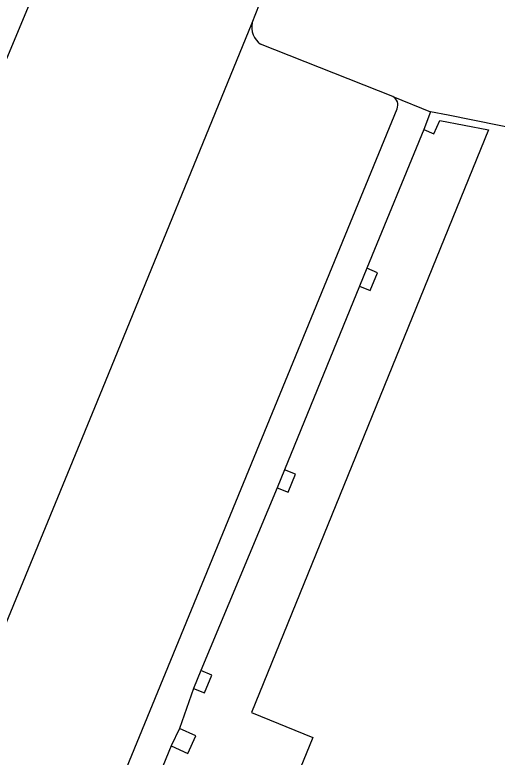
# Model space of a CAD drawing. Extents: x 160026 to 161302, y 384757 to 385701.
# Drawn here: x 160485.82 to 160499.79, y 384962.04 to 384983.52 of the extents above; entities that cross this region are included whole.
import ezdxf

# ---------------------------------------------------------------- set-up
doc = ezdxf.new("R2010")
doc.units = 0
for name, color, linetype in [('IMGEO_Groenvoorziening', 7, 'Continuous'), ('IMGEO_Pand', 7, 'Continuous'), ('IMGEO_Parkeervlak_halfverhard', 7, 'Continuous'), ('IMGEO_Rijbaan_lokaal_open', 7, 'Continuous')]:
    doc.layers.add(name, color=color, linetype=linetype)

msp = doc.modelspace()

# ---------------------------------------------------------------- linework, layer by layer
at = {"layer": 'IMGEO_Groenvoorziening'}
msp.add_lwpolyline([(160496.766, 384981.152), (160497.859, 384980.71)], dxfattribs=at)
at = {"layer": 'IMGEO_Pand'}
for points in [[(160497.859, 384980.71), (160497.665, 384980.204)], [(160515.238, 384977.2), (160498.368, 384980.613), (160497.859, 384980.71)], [(160497.665, 384980.204), (160497.958, 384980.073), (160498.134, 384980.465), (160499.54, 384980.191), (160492.68, 384963.335), (160494.455, 384962.613), (160481.188, 384930.237), (160447.942, 384943.367), (160443.919, 384944.926), (160443.958, 384945.061), (160443.531, 384945.237), (160443.479, 384945.268)], [(160496.015, 384976.186), (160495.801, 384975.668)], [(160495.801, 384975.668), (160496.117, 384975.538), (160496.329, 384976.056), (160496.015, 384976.186)], [(160493.636, 384970.356), (160493.422, 384969.838)], [(160493.422, 384969.838), (160493.738, 384969.708), (160493.95, 384970.226), (160493.636, 384970.356)], [(160491.213, 384964.548), (160490.999, 384964.031)], [(160490.999, 384964.031), (160491.315, 384963.9), (160491.528, 384964.418), (160491.213, 384964.548)], [(160490.589, 384962.875), (160490.354, 384962.366)], [(160490.354, 384962.366), (160490.829, 384962.147), (160491.062, 384962.658), (160490.589, 384962.875)]]:
    msp.add_lwpolyline(points, dxfattribs=at)
at = {"layer": 'IMGEO_Parkeervlak_halfverhard'}
for points in [[(160496.766, 384981.152), (160492.94, 384982.673)], [(160479.633, 384938.818), (160496.891, 384980.8)]]:
    msp.add_lwpolyline(points, dxfattribs=at)
for centre, radius, start, end in [((160493.273, 384983.162), 0.592, 167.797, 235.7092), ((160496.655, 384980.915), 0.262, 334.0882, 65.0131)]:
    msp.add_arc(centre, radius, start, end, dxfattribs=at)
at = {"layer": 'IMGEO_Rijbaan_lokaal_open'}
for points in [[(160487.589, 384987.064), (160485.579, 384982.243)], [(160492.695, 384983.287), (160493.437, 384985.19)], [(160475.031, 384940.325), (160488.363, 384972.693), (160492.695, 384983.287)], [(160497.665, 384980.204), (160496.015, 384976.186)], [(160495.801, 384975.668), (160493.636, 384970.356)], [(160493.422, 384969.838), (160491.213, 384964.548)], [(160490.999, 384964.031), (160490.589, 384962.875)], [(160490.354, 384962.366), (160481.3, 384940.31), (160483.155, 384939.562), (160481.753, 384936.084), (160474.775, 384938.898)]]:
    msp.add_lwpolyline(points, dxfattribs=at)

doc.saveas('drawing.dxf')
